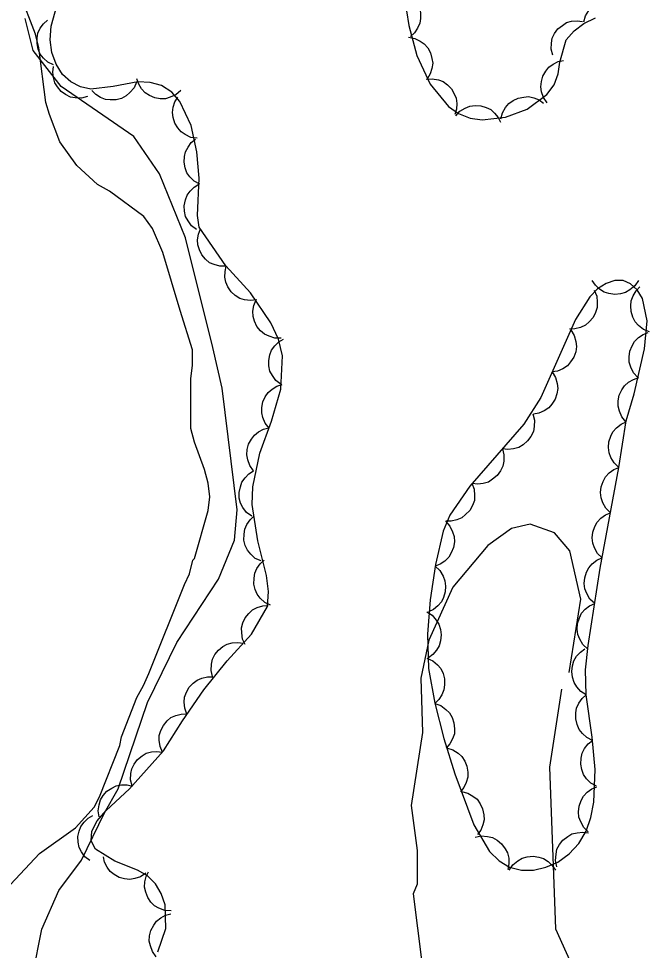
# Model space of a CAD drawing. Extents: x 282461 to 284471, y 5554090 to 5557646.
# Drawn here: x 283904 to 283945.7, y 5556472.9 to 5556534.5 of the extents above; entities that cross this region are included whole.
import ezdxf

# ---------------------------------------------------------------- set-up
doc = ezdxf.new("R2010")
doc.units = 0
for name, color, linetype in [('Niveau 1', 7, 'Continuous'), ('Niveau 44', 7, 'Continuous'), ('Niveau 7', 7, 'Continuous')]:
    doc.layers.add(name, color=color, linetype=linetype)

msp = doc.modelspace()

# ---------------------------------------------------------------- linework, layer by layer
at = {"layer": 'Niveau 1'}
for points in [[(283904.94, 5556471.27), (283905.53, 5556474.26), (283906.65, 5556476.82), (283908.15, 5556478.83), (283909.68, 5556481.97), (283910.58, 5556483.55), (283912.52, 5556489.27), (283914.46, 5556493.24), (283917.21, 5556497.42), (283918.28, 5556500.01), (283918.45, 5556502.02), (283917.45, 5556510.06), (283916.84, 5556512.74), (283915.03, 5556520.01), (283913.31, 5556524.24), (283911.62, 5556526.71), (283906.81, 5556530.01), (283904.96, 5556532.39), (283904.43, 5556534.52)], [(283940.4, 5556491.25), (283941.17, 5556496.11), (283940.44, 5556499.3), (283939.44, 5556500.48), (283937.82, 5556501.06), (283936.58, 5556500.77), (283935.03, 5556499.64), (283932.71, 5556496.89), (283931.13, 5556493.38), (283930.59, 5556490.88), (283930.71, 5556487.27), (283929.96, 5556482.45), (283930.36, 5556479.47), (283930.36, 5556477.24), (283930.08, 5556476.61), (283930.93, 5556469.96)], [(283939.9, 5556490.14), (283939.09, 5556484.98), (283939.5, 5556474.29), (283940.9, 5556471.15), (283941.55, 5556467.62), (283941.01, 5556464.12), (283939.33, 5556458.91), (283938.78, 5556456.43), (283937.86, 5556454.85), (283936.67, 5556450.61), (283934.44, 5556446.13), (283930.77, 5556435.73), (283930.2, 5556431.9)]]:
    msp.add_lwpolyline(points, dxfattribs=at)
at = {"layer": 'Niveau 44'}
for points in [[(283929.46, 5556536.29), (283929.83, 5556536.11), (283930.13, 5556535.84), (283930.35, 5556535.59), (283930.49, 5556535.27), (283930.57, 5556534.91), (283930.57, 5556534.52), (283930.53, 5556534.2), (283930.38, 5556533.88), (283930.17, 5556533.57), (283929.91, 5556533.33)], [(283929.5, 5556536.01), (283929.8, 5556534.04), (283930.33, 5556532.06), (283931.2, 5556530.17), (283932.42, 5556528.69), (283933.09, 5556528.22), (283933.86, 5556527.93), (283934.64, 5556527.82), (283936.18, 5556527.98), (283937.63, 5556528.52), (283938.92, 5556529.48), (283939.4, 5556530.12), (283939.68, 5556530.85), (283939.78, 5556531.63), (283940.21, 5556533.1), (283940.74, 5556533.7), (283941.36, 5556534.18), (283942.13, 5556534.55)], [(283919.4, 5556493.79), (283920.46, 5556495.62), (283920.53, 5556496.6), (283920.38, 5556497.67), (283919.82, 5556499.95), (283919.44, 5556502.37), (283919.49, 5556503.53), (283919.95, 5556505.75), (283920.71, 5556507.88), (283921.33, 5556510), (283921.45, 5556512.19), (283921.18, 5556513.3), (283920.68, 5556514.38), (283919.33, 5556516.37), (283917.7, 5556518.16), (283915.93, 5556520.71), (283915.82, 5556521.49), (283915.94, 5556523.95), (283915.78, 5556525.69), (283915.4, 5556527.43), (283914.65, 5556529.03), (283914.12, 5556529.64), (283913.45, 5556530.08), (283912.7, 5556530.28), (283911.89, 5556530.32), (283910.26, 5556530.01), (283908.77, 5556529.83), (283908.09, 5556530), (283907.46, 5556530.32), (283906.9, 5556530.81), (283906.48, 5556531.49), (283906.2, 5556532.27), (283906.09, 5556533.1), (283906.15, 5556534.01), (283906.64, 5556535.78)], [(283941.36, 5556534.29), (283941.48, 5556534.7), (283941.7, 5556535.04), (283941.91, 5556535.29), (283942.2, 5556535.48), (283942.54, 5556535.63), (283942.92, 5556535.69), (283943.25, 5556535.71), (283943.59, 5556535.61), (283943.92, 5556535.46), (283944.21, 5556535.24)], [(283906.31, 5556531.44), (283905.94, 5556531.62), (283905.64, 5556531.9), (283905.43, 5556532.16), (283905.3, 5556532.48), (283905.22, 5556532.85), (283905.23, 5556533.23), (283905.28, 5556533.55), (283905.43, 5556533.87), (283905.65, 5556534.17), (283905.92, 5556534.41)], [(283939.31, 5556532.08), (283939.2, 5556532.48), (283939.22, 5556532.89), (283939.28, 5556533.21), (283939.43, 5556533.53), (283939.65, 5556533.82), (283939.95, 5556534.06), (283940.22, 5556534.24), (283940.56, 5556534.33), (283940.93, 5556534.37), (283941.29, 5556534.32)], [(283929.77, 5556533.27), (283930.19, 5556533.2), (283930.55, 5556533.02), (283930.82, 5556532.84), (283931.05, 5556532.57), (283931.23, 5556532.24), (283931.33, 5556531.87), (283931.38, 5556531.55), (283931.33, 5556531.2), (283931.21, 5556530.85), (283931.03, 5556530.54)], [(283938.95, 5556528.94), (283938.71, 5556529.28), (283938.58, 5556529.67), (283938.52, 5556529.99), (283938.56, 5556530.34), (283938.66, 5556530.7), (283938.86, 5556531.03), (283939.05, 5556531.29), (283939.34, 5556531.49), (283939.67, 5556531.66), (283940.02, 5556531.74)], [(283908.56, 5556529.35), (283908.16, 5556529.25), (283907.75, 5556529.26), (283907.43, 5556529.32), (283907.11, 5556529.48), (283906.82, 5556529.69), (283906.57, 5556529.99), (283906.4, 5556530.26), (283906.3, 5556530.6), (283906.26, 5556530.97), (283906.31, 5556531.33)], [(283914.72, 5556529.74), (283914.4, 5556529.47), (283914.03, 5556529.3), (283913.71, 5556529.21), (283913.36, 5556529.21), (283913, 5556529.27), (283912.65, 5556529.43), (283912.37, 5556529.6), (283912.13, 5556529.86), (283911.94, 5556530.18), (283911.82, 5556530.52)], [(283930.94, 5556530.49), (283931.35, 5556530.53), (283931.75, 5556530.45), (283932.06, 5556530.34), (283932.35, 5556530.13), (283932.61, 5556529.87), (283932.8, 5556529.54), (283932.93, 5556529.24), (283932.97, 5556528.89), (283932.95, 5556528.52), (283932.85, 5556528.17)], [(283911.79, 5556530.3), (283911.63, 5556529.92), (283911.36, 5556529.61), (283911.12, 5556529.39), (283910.8, 5556529.23), (283910.45, 5556529.13), (283910.06, 5556529.13), (283909.74, 5556529.15), (283909.41, 5556529.29), (283909.1, 5556529.49), (283908.84, 5556529.74)], [(283915.8, 5556526.59), (283915.38, 5556526.65), (283915.02, 5556526.83), (283914.74, 5556527.01), (283914.52, 5556527.28), (283914.33, 5556527.6), (283914.23, 5556527.97), (283914.18, 5556528.29), (283914.23, 5556528.64), (283914.34, 5556528.99), (283914.52, 5556529.3)], [(283935.89, 5556527.87), (283935.99, 5556528.28), (283936.2, 5556528.63), (283936.4, 5556528.89), (283936.69, 5556529.09), (283937.02, 5556529.25), (283937.4, 5556529.32), (283937.72, 5556529.35), (283938.06, 5556529.27), (283938.41, 5556529.13), (283938.7, 5556528.92)], [(283932.9, 5556528.07), (283933.18, 5556528.38), (283933.53, 5556528.58), (283933.83, 5556528.72), (283934.18, 5556528.76), (283934.55, 5556528.74), (283934.91, 5556528.62), (283935.21, 5556528.49), (283935.47, 5556528.26), (283935.71, 5556527.97), (283935.87, 5556527.65)], [(283915.98, 5556523.55), (283915.61, 5556523.75), (283915.33, 5556524.04), (283915.13, 5556524.31), (283915.01, 5556524.64), (283914.94, 5556525), (283914.97, 5556525.38), (283915.03, 5556525.7), (283915.2, 5556526.01), (283915.42, 5556526.31), (283915.7, 5556526.53)], [(283915.77, 5556520.55), (283915.44, 5556520.8), (283915.2, 5556521.13), (283915.04, 5556521.42), (283914.97, 5556521.76), (283914.95, 5556522.13), (283915.04, 5556522.51), (283915.14, 5556522.82), (283915.35, 5556523.1), (283915.61, 5556523.36), (283915.92, 5556523.55)], [(283917.73, 5556518.12), (283917.31, 5556518.12), (283916.92, 5556518.23), (283916.62, 5556518.36), (283916.35, 5556518.59), (283916.11, 5556518.88), (283915.95, 5556519.22), (283915.84, 5556519.53), (283915.83, 5556519.88), (283915.89, 5556520.25), (283916.02, 5556520.59)], [(283919.75, 5556515.91), (283919.34, 5556515.85), (283918.94, 5556515.91), (283918.62, 5556516), (283918.32, 5556516.19), (283918.05, 5556516.44), (283917.84, 5556516.77), (283917.7, 5556517.06), (283917.64, 5556517.41), (283917.65, 5556517.78), (283917.73, 5556518.13)], [(283943.68, 5556504.82), (283944.17, 5556507.9), (283944.69, 5556509.68), (283945.38, 5556512.66), (283945.55, 5556514.51), (283945.24, 5556516), (283944.9, 5556516.56), (283944.46, 5556516.96), (283943.96, 5556517.17), (283943.42, 5556517.17), (283942.84, 5556516.99), (283942.28, 5556516.63), (283941.77, 5556516.1), (283940.81, 5556514.59), (283938.53, 5556509.45), (283937.4, 5556507.67), (283933.83, 5556503.58), (283932.51, 5556501.66), (283932.07, 5556500.6), (283931.56, 5556498.4), (283931.21, 5556496.06), (283931.03, 5556493.78), (283931.11, 5556491.52), (283931.51, 5556489.22), (283932.11, 5556486.88), (283932.84, 5556484.54), (283934.09, 5556481.18), (283935.14, 5556479.41), (283935.77, 5556478.79), (283936.46, 5556478.37), (283937.25, 5556478.18), (283938.05, 5556478.18), (283938.86, 5556478.36), (283939.65, 5556478.71), (283940.39, 5556479.25), (283941.03, 5556479.94), (283941.52, 5556480.75), (283941.84, 5556481.65), (283942.03, 5556482.66), (283942.11, 5556484.82), (283941.92, 5556486.96), (283941.53, 5556489.78), (283941.48, 5556491.42), (283941.65, 5556493.04), (283942.45, 5556498.15), (283943.68, 5556504.82)], [(283944.98, 5556517.17), (283944.74, 5556516.82), (283944.42, 5556516.56), (283944.13, 5556516.38), (283943.79, 5556516.29), (283943.41, 5556516.26), (283943.03, 5556516.32), (283942.71, 5556516.41), (283942.41, 5556516.61), (283942.13, 5556516.87), (283941.93, 5556517.17)], [(283942.05, 5556516.54), (283942.22, 5556516.15), (283942.26, 5556515.74), (283942.26, 5556515.4), (283942.15, 5556515.06), (283941.98, 5556514.73), (283941.72, 5556514.44), (283941.47, 5556514.22), (283941.14, 5556514.07), (283940.78, 5556513.98), (283940.41, 5556513.97)], [(283945.7, 5556513.78), (283945.31, 5556513.94), (283944.99, 5556514.2), (283944.76, 5556514.44), (283944.6, 5556514.76), (283944.49, 5556515.12), (283944.48, 5556515.51), (283944.5, 5556515.84), (283944.63, 5556516.17), (283944.83, 5556516.5), (283945.08, 5556516.76)], [(283921.36, 5556513.37), (283920.95, 5556513.37), (283920.56, 5556513.49), (283920.26, 5556513.63), (283919.99, 5556513.86), (283919.76, 5556514.14), (283919.6, 5556514.49), (283919.5, 5556514.8), (283919.49, 5556515.15), (283919.55, 5556515.52), (283919.68, 5556515.85)], [(283940.51, 5556513.91), (283940.73, 5556513.55), (283940.84, 5556513.15), (283940.89, 5556512.82), (283940.83, 5556512.47), (283940.71, 5556512.11), (283940.49, 5556511.79), (283940.28, 5556511.53), (283939.98, 5556511.34), (283939.63, 5556511.19), (283939.27, 5556511.13)], [(283921.35, 5556510.31), (283921.01, 5556510.56), (283920.78, 5556510.89), (283920.62, 5556511.18), (283920.55, 5556511.53), (283920.54, 5556511.89), (283920.62, 5556512.27), (283920.73, 5556512.58), (283920.94, 5556512.86), (283921.2, 5556513.12), (283921.51, 5556513.3)], [(283944.94, 5556510.77), (283944.65, 5556511.08), (283944.47, 5556511.45), (283944.37, 5556511.77), (283944.36, 5556512.13), (283944.41, 5556512.5), (283944.56, 5556512.86), (283944.72, 5556513.15), (283944.98, 5556513.4), (283945.29, 5556513.61), (283945.63, 5556513.74)], [(283939.27, 5556511.13), (283939.5, 5556510.77), (283939.61, 5556510.37), (283939.65, 5556510.04), (283939.59, 5556509.68), (283939.47, 5556509.33), (283939.26, 5556509), (283939.05, 5556508.75), (283938.74, 5556508.56), (283938.4, 5556508.41), (283938.04, 5556508.34)], [(283944.15, 5556507.83), (283943.88, 5556508.16), (283943.72, 5556508.54), (283943.63, 5556508.86), (283943.64, 5556509.22), (283943.71, 5556509.59), (283943.89, 5556509.94), (283944.06, 5556510.22), (283944.33, 5556510.45), (283944.66, 5556510.64), (283945, 5556510.76)], [(283920.57, 5556507.42), (283920.31, 5556507.74), (283920.15, 5556508.11), (283920.07, 5556508.43), (283920.07, 5556508.78), (283920.15, 5556509.15), (283920.31, 5556509.49), (283920.49, 5556509.77), (283920.76, 5556510), (283921.07, 5556510.19), (283921.42, 5556510.3)], [(283937.99, 5556508.35), (283938.1, 5556507.94), (283938.08, 5556507.52), (283938.03, 5556507.19), (283937.87, 5556506.87), (283937.65, 5556506.57), (283937.35, 5556506.32), (283937.07, 5556506.14), (283936.72, 5556506.05), (283936.35, 5556506.01), (283935.99, 5556506.05)], [(283943.68, 5556504.82), (283943.37, 5556505.11), (283943.16, 5556505.47), (283943.04, 5556505.78), (283943, 5556506.13), (283943.03, 5556506.51), (283943.15, 5556506.88), (283943.29, 5556507.18), (283943.53, 5556507.44), (283943.83, 5556507.67), (283944.16, 5556507.83)], [(283919.54, 5556504.6), (283919.29, 5556504.94), (283919.16, 5556505.32), (283919.09, 5556505.65), (283919.12, 5556506), (283919.21, 5556506.35), (283919.4, 5556506.69), (283919.59, 5556506.95), (283919.87, 5556507.17), (283920.2, 5556507.34), (283920.55, 5556507.43)], [(283935.99, 5556506.05), (283936.09, 5556505.64), (283936.08, 5556505.23), (283936.02, 5556504.9), (283935.86, 5556504.58), (283935.64, 5556504.27), (283935.34, 5556504.03), (283935.06, 5556503.85), (283934.72, 5556503.75), (283934.35, 5556503.71), (283933.98, 5556503.75)], [(283919.41, 5556501.58), (283919.07, 5556501.83), (283918.83, 5556502.16), (283918.67, 5556502.45), (283918.59, 5556502.79), (283918.58, 5556503.16), (283918.66, 5556503.53), (283918.76, 5556503.84), (283918.97, 5556504.13), (283919.23, 5556504.39), (283919.54, 5556504.58)], [(283943.13, 5556501.82), (283942.82, 5556502.12), (283942.63, 5556502.48), (283942.51, 5556502.8), (283942.48, 5556503.15), (283942.52, 5556503.53), (283942.65, 5556503.89), (283942.8, 5556504.19), (283943.04, 5556504.45), (283943.35, 5556504.67), (283943.68, 5556504.82)], [(283933.96, 5556503.77), (283934.12, 5556503.38), (283934.15, 5556502.96), (283934.13, 5556502.63), (283934.01, 5556502.29), (283933.83, 5556501.97), (283933.55, 5556501.69), (283933.3, 5556501.47), (283932.97, 5556501.34), (283932.6, 5556501.26), (283932.24, 5556501.26)], [(283920.03, 5556498.63), (283919.65, 5556498.8), (283919.35, 5556499.08), (283919.13, 5556499.33), (283918.99, 5556499.65), (283918.9, 5556500.01), (283918.91, 5556500.39), (283918.95, 5556500.72), (283919.09, 5556501.04), (283919.3, 5556501.34), (283919.56, 5556501.59)], [(283942.57, 5556498.83), (283942.27, 5556499.12), (283942.07, 5556499.49), (283941.96, 5556499.8), (283941.93, 5556500.16), (283941.96, 5556500.53), (283942.1, 5556500.9), (283942.24, 5556501.19), (283942.49, 5556501.45), (283942.79, 5556501.68), (283943.13, 5556501.82)], [(283932.22, 5556501.25), (283932.51, 5556500.93), (283932.69, 5556500.56), (283932.79, 5556500.24), (283932.81, 5556499.89), (283932.75, 5556499.52), (283932.6, 5556499.16), (283932.44, 5556498.87), (283932.18, 5556498.62), (283931.87, 5556498.41), (283931.53, 5556498.28)], [(283920.66, 5556495.7), (283920.28, 5556495.88), (283919.98, 5556496.16), (283919.77, 5556496.42), (283919.64, 5556496.74), (283919.56, 5556497.1), (283919.57, 5556497.48), (283919.61, 5556497.81), (283919.76, 5556498.12), (283919.97, 5556498.43), (283920.24, 5556498.67)], [(283942.09, 5556495.82), (283941.77, 5556496.11), (283941.57, 5556496.47), (283941.44, 5556496.78), (283941.4, 5556497.13), (283941.43, 5556497.51), (283941.55, 5556497.88), (283941.69, 5556498.18), (283941.93, 5556498.44), (283942.23, 5556498.67), (283942.56, 5556498.83)], [(283931.54, 5556498.28), (283931.85, 5556497.99), (283932.06, 5556497.63), (283932.19, 5556497.32), (283932.23, 5556496.97), (283932.21, 5556496.59), (283932.09, 5556496.22), (283931.95, 5556495.92), (283931.71, 5556495.66), (283931.42, 5556495.42), (283931.09, 5556495.26)], [(283918.99, 5556493.09), (283918.81, 5556493.46), (283918.75, 5556493.87), (283918.74, 5556494.2), (283918.83, 5556494.53), (283918.99, 5556494.87), (283919.23, 5556495.16), (283919.47, 5556495.39), (283919.78, 5556495.55), (283920.14, 5556495.66), (283920.5, 5556495.68)], [(283941.61, 5556492.81), (283941.3, 5556493.1), (283941.1, 5556493.46), (283940.97, 5556493.77), (283940.93, 5556494.12), (283940.96, 5556494.5), (283941.08, 5556494.86), (283941.22, 5556495.17), (283941.46, 5556495.43), (283941.75, 5556495.66), (283942.09, 5556495.82)], [(283930.98, 5556495.26), (283931.34, 5556495.03), (283931.61, 5556494.72), (283931.79, 5556494.44), (283931.9, 5556494.1), (283931.94, 5556493.73), (283931.89, 5556493.34), (283931.81, 5556493.02), (283931.63, 5556492.72), (283931.38, 5556492.43), (283931.09, 5556492.21)], [(283913.21, 5556472.77), (283913.74, 5556474.32), (283913.68, 5556475.87), (283913.42, 5556476.62), (283913.05, 5556477.27), (283912.52, 5556477.79), (283911.87, 5556478.18), (283910.37, 5556478.76), (283909.09, 5556479.57), (283908.8, 5556480.12), (283908.84, 5556480.75), (283909.19, 5556481.43), (283909.78, 5556482.11), (283911.34, 5556483.56), (283913.57, 5556486.06), (283914.83, 5556488.06), (283916.25, 5556490.1), (283917.78, 5556492.02), (283919.4, 5556493.79)], [(283916.83, 5556490.98), (283916.73, 5556491.39), (283916.76, 5556491.79), (283916.82, 5556492.12), (283916.98, 5556492.43), (283917.21, 5556492.72), (283917.51, 5556492.96), (283917.79, 5556493.13), (283918.13, 5556493.21), (283918.5, 5556493.24), (283918.85, 5556493.19)], [(283941.53, 5556489.77), (283941.17, 5556490), (283940.9, 5556490.31), (283940.72, 5556490.59), (283940.62, 5556490.93), (283940.57, 5556491.31), (283940.63, 5556491.69), (283940.71, 5556492.01), (283940.89, 5556492.32), (283941.14, 5556492.6), (283941.44, 5556492.81)], [(283930.99, 5556492.2), (283931.38, 5556492.03), (283931.69, 5556491.76), (283931.91, 5556491.51), (283932.06, 5556491.18), (283932.16, 5556490.82), (283932.16, 5556490.43), (283932.12, 5556490.1), (283931.98, 5556489.77), (283931.78, 5556489.46), (283931.51, 5556489.2)], [(283915.13, 5556488.5), (283914.98, 5556488.89), (283914.95, 5556489.29), (283914.97, 5556489.62), (283915.09, 5556489.95), (283915.28, 5556490.27), (283915.55, 5556490.54), (283915.8, 5556490.75), (283916.12, 5556490.88), (283916.49, 5556490.96), (283916.85, 5556490.96)], [(283941.95, 5556486.75), (283941.57, 5556486.94), (283941.27, 5556487.22), (283941.05, 5556487.48), (283940.92, 5556487.81), (283940.83, 5556488.18), (283940.84, 5556488.57), (283940.89, 5556488.89), (283941.04, 5556489.22), (283941.26, 5556489.52), (283941.53, 5556489.77)], [(283931.51, 5556489.2), (283931.91, 5556489.06), (283932.25, 5556488.81), (283932.49, 5556488.58), (283932.66, 5556488.27), (283932.78, 5556487.91), (283932.82, 5556487.53), (283932.81, 5556487.19), (283932.69, 5556486.86), (283932.51, 5556486.53), (283932.27, 5556486.25)], [(283913.51, 5556485.97), (283913.35, 5556486.35), (283913.3, 5556486.76), (283913.3, 5556487.09), (283913.41, 5556487.42), (283913.58, 5556487.75), (283913.83, 5556488.04), (283914.07, 5556488.26), (283914.4, 5556488.4), (283914.75, 5556488.5), (283915.11, 5556488.51)], [(283942.21, 5556483.72), (283941.84, 5556483.92), (283941.55, 5556484.22), (283941.35, 5556484.49), (283941.23, 5556484.82), (283941.16, 5556485.19), (283941.19, 5556485.58), (283941.25, 5556485.91), (283941.42, 5556486.22), (283941.66, 5556486.52), (283941.94, 5556486.75)], [(283911.5, 5556483.74), (283911.4, 5556484.15), (283911.42, 5556484.56), (283911.48, 5556484.88), (283911.64, 5556485.19), (283911.86, 5556485.49), (283912.16, 5556485.73), (283912.43, 5556485.9), (283912.78, 5556485.99), (283913.14, 5556486.03), (283913.5, 5556485.98)], [(283932.3, 5556486.26), (283932.71, 5556486.14), (283933.05, 5556485.91), (283933.31, 5556485.69), (283933.5, 5556485.39), (283933.64, 5556485.04), (283933.69, 5556484.65), (283933.7, 5556484.32), (283933.6, 5556483.98), (283933.44, 5556483.64), (283933.21, 5556483.35)], [(283909.32, 5556481.69), (283909.26, 5556482.1), (283909.32, 5556482.5), (283909.41, 5556482.82), (283909.59, 5556483.12), (283909.84, 5556483.39), (283910.16, 5556483.6), (283910.45, 5556483.75), (283910.8, 5556483.81), (283911.17, 5556483.81), (283911.52, 5556483.73)], [(283941.66, 5556480.7), (283941.36, 5556481), (283941.16, 5556481.36), (283941.04, 5556481.68), (283941.02, 5556482.03), (283941.06, 5556482.4), (283941.19, 5556482.77), (283941.34, 5556483.07), (283941.59, 5556483.32), (283941.89, 5556483.55), (283942.22, 5556483.69)], [(283933.27, 5556483.37), (283933.69, 5556483.27), (283934.04, 5556483.06), (283934.31, 5556482.86), (283934.51, 5556482.56), (283934.67, 5556482.22), (283934.75, 5556481.84), (283934.77, 5556481.51), (283934.69, 5556481.16), (283934.55, 5556480.82), (283934.34, 5556480.52)], [(283908.72, 5556478.8), (283908.39, 5556479.05), (283908.15, 5556479.39), (283908, 5556479.68), (283907.93, 5556480.02), (283907.92, 5556480.39), (283908.01, 5556480.76), (283908.12, 5556481.07), (283908.33, 5556481.35), (283908.6, 5556481.61), (283908.91, 5556481.79)], [(283939.59, 5556478.39), (283939.5, 5556478.8), (283939.53, 5556479.22), (283939.59, 5556479.55), (283939.76, 5556479.86), (283939.99, 5556480.16), (283940.3, 5556480.39), (283940.58, 5556480.57), (283940.93, 5556480.65), (283941.3, 5556480.68), (283941.67, 5556480.63)], [(283934.18, 5556480.36), (283934.59, 5556480.44), (283935, 5556480.4), (283935.33, 5556480.33), (283935.64, 5556480.15), (283935.93, 5556479.91), (283936.16, 5556479.59), (283936.32, 5556479.31), (283936.4, 5556478.96), (283936.41, 5556478.58), (283936.35, 5556478.22)], [(283912.41, 5556477.97), (283912.07, 5556477.73), (283911.68, 5556477.61), (283911.35, 5556477.55), (283911.01, 5556477.59), (283910.65, 5556477.69), (283910.32, 5556477.89), (283910.06, 5556478.08), (283909.86, 5556478.37), (283909.69, 5556478.7), (283909.61, 5556479.05)], [(283936.44, 5556478.18), (283936.68, 5556478.53), (283937, 5556478.79), (283937.29, 5556478.97), (283937.63, 5556479.06), (283938.01, 5556479.09), (283938.39, 5556479.03), (283938.71, 5556478.94), (283939.01, 5556478.74), (283939.28, 5556478.48), (283939.49, 5556478.18)], [(283914.08, 5556475.47), (283913.66, 5556475.5), (283913.28, 5556475.65), (283912.99, 5556475.81), (283912.75, 5556476.06), (283912.54, 5556476.36), (283912.41, 5556476.72), (283912.33, 5556477.04), (283912.35, 5556477.39), (283912.43, 5556477.75), (283912.59, 5556478.07)], [(283913.1, 5556472.44), (283912.85, 5556472.78), (283912.71, 5556473.16), (283912.64, 5556473.48), (283912.66, 5556473.83), (283912.75, 5556474.19), (283912.93, 5556474.53), (283913.12, 5556474.8), (283913.4, 5556475.01), (283913.72, 5556475.19), (283914.07, 5556475.28)]]:
    msp.add_lwpolyline(points, dxfattribs=at)
at = {"layer": 'Niveau 7'}
for points in [[(283914.69, 5556515.19), (283913.54, 5556519.03), (283912.86, 5556520.62), (283912.29, 5556521.41), (283910.02, 5556523.09), (283909.22, 5556523.54), (283907.86, 5556524.78), (283906.72, 5556526.36), (283906.04, 5556528.17), (283905.81, 5556528.96), (283905.34, 5556532.58), (283905.11, 5556533.48), (283904.09, 5556536.19)], [(283903.46, 5556477.22), (283905.38, 5556479.27), (283907.76, 5556480.98), (283909, 5556482.34), (283909.34, 5556483.02), (283910.69, 5556486.42), (283910.8, 5556486.99), (283911.81, 5556489.6), (283912.26, 5556490.39), (283912.6, 5556491.19), (283914.96, 5556497.08), (283915.3, 5556497.77), (283915.53, 5556498.67), (283915.64, 5556498.79), (283916.54, 5556501.96), (283916.65, 5556502.87), (283916.53, 5556503.77), (283916.3, 5556504.67), (283915.62, 5556506.48), (283915.39, 5556507.39), (283915.38, 5556510.67), (283915.49, 5556511.57), (283915.49, 5556512.59), (283914.69, 5556515.19)]]:
    msp.add_lwpolyline(points, dxfattribs=at)

doc.saveas('drawing.dxf')
